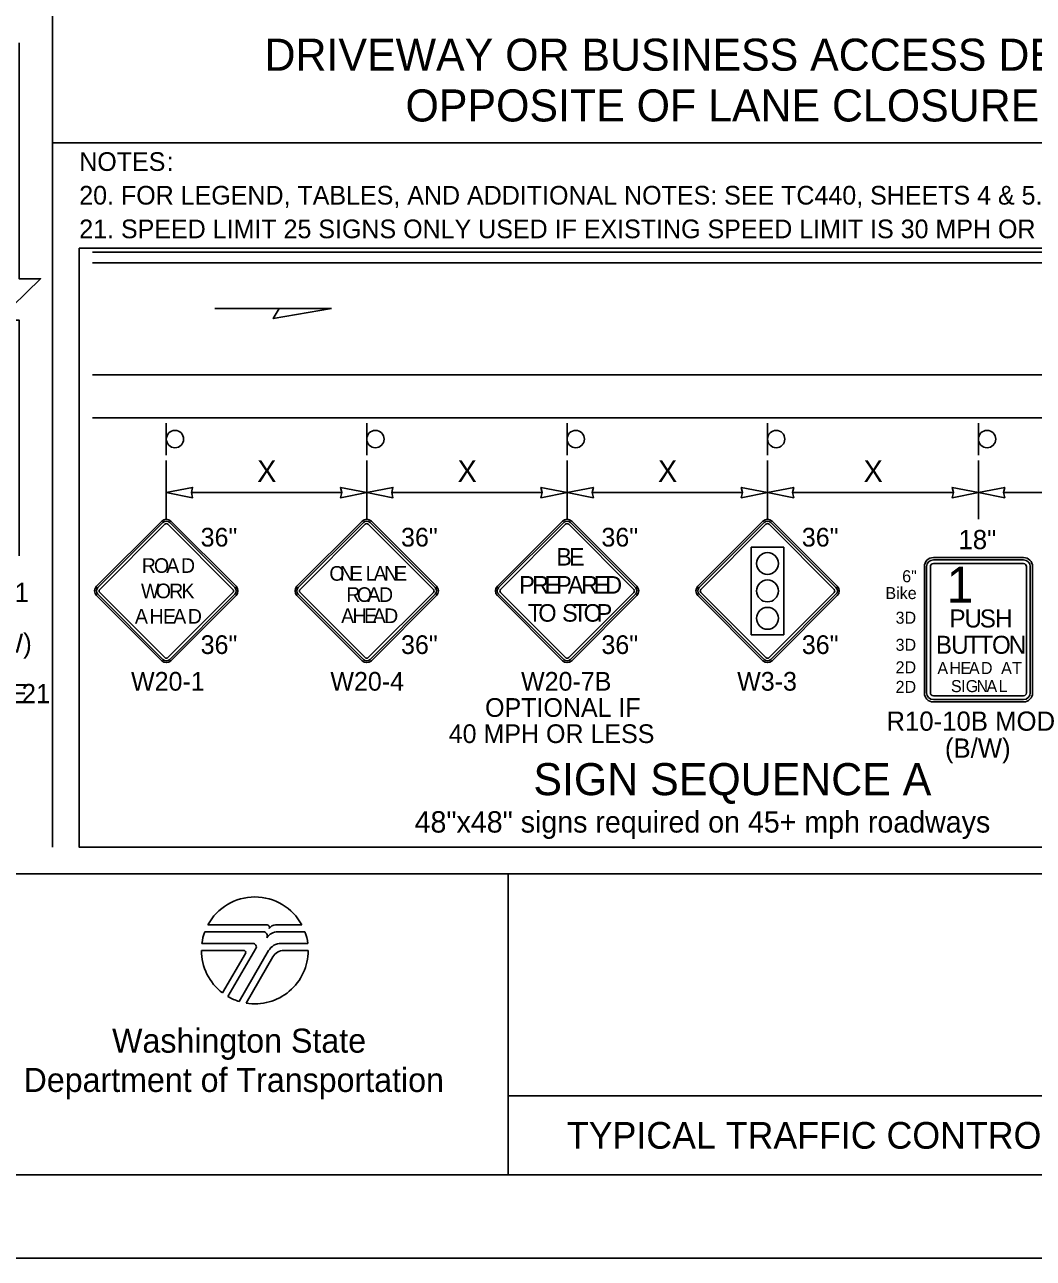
# Model space of a CAD drawing. Extents: x 99982 to 100176, y 99905 to 100011.
# Drawn here: x 100110.396 to 100114.171, y 99999.687 to 100004.304 of the extents above; entities that cross this region are included whole.
import ezdxf

# ---------------------------------------------------------------- set-up
doc = ezdxf.new("R2010")
doc.units = 0
for name, color, linetype in [('Default', 7, 'Continuous'), ('RD_ED_ShoulderPavedEdge', 7, 'Continuous'), ('RD_MK_LineDblYellowCenter', 7, 'Continuous'), ('RD_MK_LineEdgeWhite', 7, 'Continuous'), ('SH_DE_DetailHeading2Text', 7, 'Continuous'), ('SH_GI_GeneralNotesBodyText', 7, 'Continuous'), ('SH_GI_PlotLimits', 7, 'Continuous'), ('SH_GI_SheetBorder', 7, 'Continuous'), ('SH_GI_SheetTextInCells', 7, 'Continuous'), ('SH_GI_TitleBlockText', 7, 'Continuous'), ('SH_GI_WSDOTLogo', 7, 'Continuous'), ('TR_SN_ConstructionSigns', 7, 'Continuous'), ('TR_WZ_Sign', 7, 'Continuous'), ('TR_WZ_WorkZoneDetails', 7, 'Continuous'), ('TR_WZ_WorkZoneTextCurrent', 7, 'Continuous')]:
    doc.layers.add(name, color=color, linetype=linetype)

msp = doc.modelspace()

# ---------------------------------------------------------------- linework, layer by layer
at = {"layer": 'Default'}
for p, q in [((100113.1585, 100002.4462), (100112.9149, 100002.2026)), ((100113.4369, 100002.2026), (100113.1933, 100002.4462)), ((100112.9149, 100002.1678), (100113.1585, 100001.9241)), ((100113.1933, 100001.9241), (100113.4369, 100002.1678))]:
    msp.add_line(p, q, dxfattribs=at)
for centre, start, end in [((100113.1759, 100002.4288), 45, 135), ((100112.9323, 100002.1852), 135, 225), ((100113.4195, 100002.1852), 315, 45), ((100113.1759, 100001.9415), 225, 315)]:
    msp.add_arc(centre, 0.0246, start, end, dxfattribs=at)
at = {"layer": 'RD_ED_ShoulderPavedEdge'}
msp.add_line((100110.65, 100002.8334), (100115.6, 100002.8334), dxfattribs=at)
at = {"layer": 'RD_MK_LineDblYellowCenter'}
for p, q in [((100110.65, 100003.4534), (100114.9276, 100003.4534)), ((100110.65, 100003.4134), (100114.9776, 100003.4134))]:
    msp.add_line(p, q, dxfattribs=at)
at = {"layer": 'RD_MK_LineEdgeWhite'}
msp.add_line((100110.65, 100002.9934), (100114.9776, 100002.9934), dxfattribs=at)
at = {"layer": 'SH_GI_PlotLimits'}
msp.add_lwpolyline([(100099.0625, 99999.6875), (100116.0625, 99999.6875), (100116.0625, 100010.6875), (100099.0625, 100010.6875)], close=True, dxfattribs=at)
at = {"layer": 'SH_GI_SheetBorder'}
for p, q in [((100100, 100001.1259), (100115.75, 100001.1259)), ((100112.2055, 100001.1259), (100112.2055, 100000)), ((100112.2055, 100000.2955), (100115.2079, 100000.2955)), ((100100, 100000), (100115.75, 100000))]:
    msp.add_line(p, q, dxfattribs=at)
at = {"layer": 'SH_GI_WSDOTLogo'}
for p, q in [((100111.303, 100000.9354), (100111.0815, 100000.9354)), ((100111.433, 100000.9354), (100111.3351, 100000.9354)), ((100111.2894, 100000.9094), (100111.0697, 100000.9094)), ((100111.343, 100000.9094), (100111.3429, 100000.9094)), ((100111.4448, 100000.9094), (100111.343, 100000.9094)), ((100111.0572, 100000.84), (100111.2148, 100000.84)), ((100111.059, 100000.8661), (100111.2496, 100000.8661)), ((100111.222, 100000.8277), (100111.1364, 100000.6807)), ((100111.261, 100000.8464), (100111.1567, 100000.6672)), ((100111.1989, 100000.6487), (100111.3089, 100000.839)), ((100111.3558, 100000.8661), (100111.4555, 100000.8661)), ((100111.3655, 100000.8394), (100111.4572, 100000.8394)), ((100111.2244, 100000.6428), (100111.3242, 100000.8156))]:
    msp.add_line(p, q, dxfattribs=at)
for centre, radius, start, end in [((100111.2572, 100000.84), 0.2, 28.4787, 151.532), ((100111.303, 100000.9263), 0.00903, 329.8742, 90.0033), ((100111.3352, 100000.9066), 0.0287, 90.0072, 148.1676), ((100111.2572, 100000.84), 0.2, 159.696, 172.5057), ((100111.2894, 100000.8946), 0.0148, 327.8418, 89.9985), ((100111.3429, 100000.861), 0.0484, 89.9953, 147.8238), ((100111.2572, 100000.84), 0.2, 7.4943, 20.2941), ((100111.2572, 100000.84), 0.2, 179.9986, 232.8433), ((100111.2149, 100000.8318), 0.0082, 329.7436, 90), ((100111.2572, 100000.84), 0.2, 260.5455, 359.8086), ((100111.2497, 100000.853), 0.0131, 329.7683, 90), ((100111.3558, 100000.8119), 0.0542, 90, 149.9974), ((100111.3654, 100000.7918), 0.0476, 90, 150.0543), ((100111.2572, 100000.84), 0.2, 239.7929, 253.0448)]:
    msp.add_arc(centre, radius, start, end, dxfattribs=at)
at = {"layer": 'TR_SN_ConstructionSigns'}
for p, q in [((100110.9085, 100002.4462), (100110.6649, 100002.2026)), ((100110.6649, 100002.2026), (100110.9085, 100002.4462)), ((100110.9133, 100002.4413), (100110.6697, 100002.1977)), ((100111.1821, 100002.1977), (100110.9385, 100002.4413)), ((100111.1869, 100002.2026), (100110.9433, 100002.4462)), ((100110.9433, 100002.4462), (100111.1869, 100002.2026)), ((100111.6585, 100002.4462), (100111.4149, 100002.2026)), ((100111.4149, 100002.2026), (100111.6585, 100002.4462)), ((100111.6633, 100002.4413), (100111.4197, 100002.1977)), ((100111.9321, 100002.1977), (100111.6885, 100002.4413)), ((100111.9369, 100002.2026), (100111.6933, 100002.4462)), ((100111.6933, 100002.4462), (100111.9369, 100002.2026)), ((100112.4085, 100002.4462), (100112.1649, 100002.2026)), ((100112.1649, 100002.2026), (100112.4085, 100002.4462)), ((100112.4133, 100002.4413), (100112.1697, 100002.1977)), ((100112.6821, 100002.1977), (100112.4385, 100002.4413)), ((100112.6869, 100002.2026), (100112.4433, 100002.4462)), ((100112.4433, 100002.4462), (100112.6869, 100002.2026)), ((100112.9149, 100002.2026), (100113.1585, 100002.4462)), ((100113.1633, 100002.4413), (100112.9197, 100002.1977)), ((100113.4321, 100002.1977), (100113.1885, 100002.4413)), ((100113.1933, 100002.4462), (100113.4369, 100002.2026)), ((100110.6765, 100002.191), (100110.9201, 100002.4346)), ((100110.9317, 100002.4346), (100111.1753, 100002.191)), ((100111.4265, 100002.191), (100111.6701, 100002.4346)), ((100111.6817, 100002.4346), (100111.9253, 100002.191)), ((100112.1765, 100002.191), (100112.4201, 100002.4346)), ((100112.4317, 100002.4346), (100112.6753, 100002.191)), ((100112.9265, 100002.191), (100113.1701, 100002.4346)), ((100113.1817, 100002.4346), (100113.4253, 100002.191)), ((100113.2374, 100002.3492), (100113.1144, 100002.3492)), ((100113.1144, 100002.3492), (100113.1144, 100002.0211)), ((100113.2374, 100002.0211), (100113.2374, 100002.3492)), ((100113.7966, 100002.3099), (100114.1341, 100002.3099)), ((100114.1341, 100002.3099), (100113.7966, 100002.3099)), ((100114.1341, 100002.3099), (100113.7966, 100002.3099)), ((100113.7628, 100001.8036), (100113.7628, 100002.2761)), ((100113.7628, 100002.2761), (100113.7628, 100001.8036)), ((100113.7628, 100002.2761), (100113.7628, 100001.8036)), ((100113.7713, 100002.2761), (100113.7713, 100001.8036)), ((100113.7853, 100001.8036), (100113.7853, 100002.2761)), ((100114.1341, 100002.3015), (100113.7966, 100002.3015)), ((100113.7966, 100002.2874), (100114.1341, 100002.2874)), ((100114.1453, 100002.2761), (100114.1453, 100001.8036)), ((100114.1594, 100001.8036), (100114.1594, 100002.2761)), ((100114.1678, 100002.2761), (100114.1678, 100001.8036)), ((100114.1678, 100001.8036), (100114.1678, 100002.2761)), ((100114.1678, 100001.8036), (100114.1678, 100002.2761)), ((100110.6649, 100002.1678), (100110.9085, 100001.9241)), ((100110.9085, 100001.9241), (100110.6649, 100002.1678)), ((100110.6697, 100002.1726), (100110.9133, 100001.929)), ((100110.9201, 100001.9357), (100110.6765, 100002.1794)), ((100111.1753, 100002.1794), (100110.9317, 100001.9357)), ((100110.9385, 100001.929), (100111.1821, 100002.1726)), ((100110.9433, 100001.9241), (100111.1869, 100002.1678)), ((100111.1869, 100002.1678), (100110.9433, 100001.9241)), ((100111.4149, 100002.1678), (100111.6585, 100001.9241)), ((100111.6585, 100001.9241), (100111.4149, 100002.1678)), ((100111.4197, 100002.1726), (100111.6633, 100001.929)), ((100111.6701, 100001.9357), (100111.4265, 100002.1794)), ((100111.9253, 100002.1794), (100111.6817, 100001.9357)), ((100111.6885, 100001.929), (100111.9321, 100002.1726)), ((100111.6933, 100001.9241), (100111.9369, 100002.1678)), ((100111.9369, 100002.1678), (100111.6933, 100001.9241)), ((100112.1649, 100002.1678), (100112.4085, 100001.9241)), ((100112.4085, 100001.9241), (100112.1649, 100002.1678)), ((100112.1697, 100002.1726), (100112.4133, 100001.929)), ((100112.4201, 100001.9357), (100112.1765, 100002.1794)), ((100112.6753, 100002.1794), (100112.4317, 100001.9357)), ((100112.4385, 100001.929), (100112.6821, 100002.1726)), ((100112.4433, 100001.9241), (100112.6869, 100002.1678)), ((100112.6869, 100002.1678), (100112.4433, 100001.9241)), ((100113.1585, 100001.9241), (100112.9149, 100002.1678)), ((100112.9197, 100002.1726), (100113.1633, 100001.929)), ((100113.1701, 100001.9357), (100112.9265, 100002.1794)), ((100113.4253, 100002.1794), (100113.1817, 100001.9357)), ((100113.1885, 100001.929), (100113.4321, 100002.1726)), ((100113.4369, 100002.1678), (100113.1933, 100001.9241)), ((100113.1144, 100002.0211), (100113.2374, 100002.0211)), ((100114.1341, 100001.7924), (100113.7966, 100001.7924)), ((100113.7966, 100001.7783), (100114.1341, 100001.7783)), ((100114.1341, 100001.7699), (100113.7966, 100001.7699)), ((100113.7966, 100001.7699), (100114.1341, 100001.7699)), ((100113.7966, 100001.7699), (100114.1341, 100001.7699))]:
    msp.add_line(p, q, dxfattribs=at)
for centre in [(100113.1759, 100002.2877), (100113.1759, 100002.2877), (100113.1759, 100002.1852), (100113.1759, 100002.1852), (100113.1759, 100002.0826), (100113.1759, 100002.0826)]:
    msp.add_circle(centre, 0.041, dxfattribs=at)
for centre, radius, start, end in [((100110.9259, 100002.4288), 0.0246, 45, 135), ((100110.9259, 100002.4288), 0.0246, 45, 135), ((100110.9259, 100002.4288), 0.0178, 45, 135), ((100111.6759, 100002.4288), 0.0246, 45, 135), ((100111.6759, 100002.4288), 0.0246, 45, 135), ((100111.6759, 100002.4288), 0.0178, 45, 135), ((100112.4259, 100002.4288), 0.0246, 45, 135), ((100112.4259, 100002.4288), 0.0246, 45, 135), ((100112.4259, 100002.4288), 0.0178, 45, 135), ((100113.1759, 100002.4288), 0.0246, 45, 135), ((100113.1759, 100002.4288), 0.0178, 45, 135), ((100110.9259, 100002.4288), 0.0082, 45, 135), ((100111.6759, 100002.4288), 0.0082, 45, 135), ((100112.4259, 100002.4288), 0.0082, 45, 135), ((100113.1759, 100002.4288), 0.0082, 45, 135), ((100113.7966, 100002.2761), 0.0338, 90, 180), ((100113.7966, 100002.2761), 0.0338, 90, 180), ((100113.7966, 100002.2761), 0.0338, 90, 180), ((100114.1341, 100002.2761), 0.0338, 0, 90), ((100114.1341, 100002.2761), 0.0338, 0, 90), ((100114.1341, 100002.2761), 0.0338, 0, 90), ((100113.7966, 100002.2761), 0.0253, 90, 180), ((100113.7966, 100002.2761), 0.0112, 90, 180), ((100114.1341, 100002.2761), 0.0253, 0, 90), ((100114.1341, 100002.2761), 0.0112, 0, 90), ((100110.6823, 100002.1852), 0.0246, 135, 225), ((100110.6823, 100002.1852), 0.0246, 135, 225), ((100110.6823, 100002.1852), 0.0178, 135, 225), ((100110.6823, 100002.1852), 0.0082, 135, 225), ((100111.1695, 100002.1852), 0.0082, 315, 45), ((100111.1695, 100002.1852), 0.0178, 315, 45), ((100111.1695, 100002.1852), 0.0246, 315, 45), ((100111.1695, 100002.1852), 0.0246, 315, 45), ((100111.4323, 100002.1852), 0.0246, 135, 225), ((100111.4323, 100002.1852), 0.0246, 135, 225), ((100111.4323, 100002.1852), 0.0178, 135, 225), ((100111.4323, 100002.1852), 0.0082, 135, 225), ((100111.9195, 100002.1852), 0.0082, 315, 45), ((100111.9195, 100002.1852), 0.0178, 315, 45), ((100111.9195, 100002.1852), 0.0246, 315, 45), ((100111.9195, 100002.1852), 0.0246, 315, 45), ((100112.1823, 100002.1852), 0.0246, 135, 225), ((100112.1823, 100002.1852), 0.0246, 135, 225), ((100112.1823, 100002.1852), 0.0178, 135, 225), ((100112.1823, 100002.1852), 0.0082, 135, 225), ((100112.6695, 100002.1852), 0.0082, 315, 45), ((100112.6695, 100002.1852), 0.0178, 315, 45), ((100112.6695, 100002.1852), 0.0246, 315, 45), ((100112.6695, 100002.1852), 0.0246, 315, 45), ((100112.9323, 100002.1852), 0.0246, 135, 225), ((100112.9323, 100002.1852), 0.0178, 135, 225), ((100112.9323, 100002.1852), 0.0082, 135, 225), ((100113.4195, 100002.1852), 0.0082, 315, 45), ((100113.4195, 100002.1852), 0.0178, 315, 45), ((100113.4195, 100002.1852), 0.0246, 315, 45), ((100110.9259, 100001.9415), 0.0082, 225, 315), ((100111.6759, 100001.9415), 0.0082, 225, 315), ((100112.4259, 100001.9415), 0.0082, 225, 315), ((100113.1759, 100001.9415), 0.0082, 225, 315), ((100110.9259, 100001.9415), 0.0246, 225, 315), ((100110.9259, 100001.9415), 0.0246, 225, 315), ((100110.9259, 100001.9415), 0.0178, 225, 315), ((100111.6759, 100001.9415), 0.0246, 225, 315), ((100111.6759, 100001.9415), 0.0246, 225, 315), ((100111.6759, 100001.9415), 0.0178, 225, 315), ((100112.4259, 100001.9415), 0.0246, 225, 315), ((100112.4259, 100001.9415), 0.0246, 225, 315), ((100112.4259, 100001.9415), 0.0178, 225, 315), ((100113.1759, 100001.9415), 0.0246, 225, 315), ((100113.1759, 100001.9415), 0.0178, 225, 315), ((100113.7966, 100001.8036), 0.0338, 180, 270), ((100113.7966, 100001.8036), 0.0338, 180, 270), ((100113.7966, 100001.8036), 0.0338, 180, 270), ((100113.7966, 100001.8036), 0.0253, 180, 270), ((100113.7966, 100001.8036), 0.0112, 180, 270), ((100114.1341, 100001.8036), 0.0338, 270, 0), ((100114.1341, 100001.8036), 0.0338, 270, 0), ((100114.1341, 100001.8036), 0.0253, 270, 0), ((100114.1341, 100001.8036), 0.0112, 270, 0), ((100114.1341, 100001.8036), 0.0338, 270, 0)]:
    msp.add_arc(centre, radius, start, end, dxfattribs=at)
at = {"layer": 'TR_WZ_Sign'}
for p, q in [((100110.9259, 100002.6933), (100110.9259, 100002.8134)), ((100111.6759, 100002.6933), (100111.6759, 100002.8134)), ((100112.4259, 100002.6933), (100112.4259, 100002.8134)), ((100113.1759, 100002.6933), (100113.1759, 100002.8134)), ((100113.9652, 100002.6933), (100113.9652, 100002.8134))]:
    msp.add_line(p, q, dxfattribs=at)
for centre in [(100110.9583, 100002.7534), (100110.9583, 100002.7534), (100111.7083, 100002.7534), (100111.7083, 100002.7534), (100112.4583, 100002.7534), (100112.4583, 100002.7534), (100113.2083, 100002.7534), (100113.2083, 100002.7534), (100113.9976, 100002.7534), (100113.9976, 100002.7534)]:
    msp.add_circle(centre, 0.0324, dxfattribs=at)
at = {"layer": 'TR_WZ_WorkZoneDetails'}
for p, q in [((100110.5, 100010.275), (100110.5, 100001.2259)), ((100115.75, 100003.862), (100110.5, 100003.862)), ((100111.3482, 100003.2427), (100111.1071, 100003.2427)), ((100110.9259, 100002.6734), (100110.9259, 100002.4534)), ((100111.6759, 100002.6734), (100111.6759, 100002.4534)), ((100112.4259, 100002.6734), (100112.4259, 100002.4534)), ((100113.1759, 100002.6734), (100113.1759, 100002.4534)), ((100113.9652, 100002.6734), (100113.9652, 100002.4534)), ((100111.5822, 100002.5534), (100111.0196, 100002.5534)), ((100112.3322, 100002.5534), (100111.7696, 100002.5534)), ((100113.0822, 100002.5534), (100112.5196, 100002.5534)), ((100113.8714, 100002.5534), (100113.2696, 100002.5534)), ((100114.8588, 100002.5534), (100114.0589, 100002.5534))]:
    msp.add_line(p, q, dxfattribs=at)
msp.add_lwpolyline([(100110.375, 100002.3159), (100110.375, 100003.1985), (100110.295, 100003.1985), (100110.455, 100003.3533), (100110.375, 100003.3533), (100110.375, 100004.2359)], dxfattribs=at)
for points in [[(100111.5447, 100003.2427), (100111.3259, 100003.2041), (100111.3482, 100003.2427)], [(100110.9259, 100002.5534), (100111.0242, 100002.5727), (100111.0196, 100002.5534), (100111.0242, 100002.5341)], [(100111.6759, 100002.5534), (100111.5776, 100002.5727), (100111.5822, 100002.5534), (100111.5776, 100002.5341)], [(100111.6759, 100002.5534), (100111.7742, 100002.5727), (100111.7696, 100002.5534), (100111.7742, 100002.5341)], [(100112.4259, 100002.5534), (100112.3276, 100002.5727), (100112.3322, 100002.5534), (100112.3276, 100002.5341)], [(100112.4259, 100002.5534), (100112.5242, 100002.5727), (100112.5196, 100002.5534), (100112.5242, 100002.5341)], [(100113.1759, 100002.5534), (100113.0776, 100002.5727), (100113.0822, 100002.5534), (100113.0776, 100002.5341)], [(100113.1759, 100002.5534), (100113.2742, 100002.5727), (100113.2696, 100002.5534), (100113.2742, 100002.5341)], [(100113.9652, 100002.5534), (100113.8669, 100002.5727), (100113.8714, 100002.5534), (100113.8669, 100002.5341)], [(100113.9652, 100002.5534), (100114.0635, 100002.5727), (100114.0589, 100002.5534), (100114.0635, 100002.5341)]]:
    msp.add_lwpolyline(points, close=True, dxfattribs=at)
at = {"layer": 'TR_WZ_WorkZoneTextCurrent'}
msp.add_lwpolyline([(100110.6, 100003.4685), (100115.65, 100003.4685), (100115.65, 100001.2259), (100110.6, 100001.2259)], close=True, dxfattribs=at)

# ---------------------------------------------------------------- texts
at = {"layer": 'SH_DE_DetailHeading2Text'}
for s, p in [('DRIVEWAY OR BUSINESS ACCESS DETAIL', (100111.2936, 100004.132)), ('OPPOSITE OF LANE CLOSURE', (100111.8211, 100003.942)), ('SIGN SEQUENCE A', (100112.2998, 100001.4208))]:
    msp.add_text(s, height=0.12, rotation=360, dxfattribs=at).set_placement(p)
at = {"layer": 'SH_GI_GeneralNotesBodyText'}
for s, p in [('NOTES', (100110.6, 100003.757)), (':', (100110.9275, 100003.757)), ('20. FOR LEGEND, TABLES, AND ADDITIONAL NOTES: SEE TC440, SHEETS 4 & 5.', (100110.6, 100003.631)), ('21. SPEED LIMIT 25 SIGNS ONLY USED IF EXISTING SPEED LIMIT IS 30 MPH OR HIGHER.', (100110.6, 100003.505))]:
    msp.add_text(s, height=0.07, rotation=360, dxfattribs=at).set_placement(p)
at = {"layer": 'SH_GI_SheetTextInCells'}
for s, p in [('Washington State', (100110.7229, 100000.4571)), ('Department of Transportation', (100110.3916, 100000.3101))]:
    msp.add_text(s, height=0.090072, dxfattribs=at).set_placement(p)
at = {"layer": 'SH_GI_TitleBlockText'}
msp.add_text('TYPICAL TRAFFIC CONTROL PLANS', height=0.1, dxfattribs=at).set_placement((100112.4251, 100000.0977))
at = {"layer": 'TR_SN_ConstructionSigns'}
for s, height, p in [('36"', 0.07, (100111.0543, 100002.3512)), ('36"', 0.07, (100111.8043, 100002.3512)), ('36"', 0.07, (100112.5543, 100002.3512)), ('36"', 0.07, (100113.3043, 100002.3512)), ('18"', 0.072, (100113.8906, 100002.3414)), ('36"', 0.07, (100111.0543, 100001.9491)), ('36"', 0.07, (100111.8043, 100001.9491)), ('36"', 0.07, (100112.5543, 100001.9491)), ('36"', 0.07, (100113.3043, 100001.9491)), ('W20-1', 0.07, (100110.7938, 100001.8119)), ('W20-4', 0.07, (100111.5399, 100001.8119)), ('W20-7B', 0.07, (100112.2535, 100001.8119)), ('W3-3', 0.07, (100113.0623, 100001.8119)), ('OPTIONAL IF', 0.07, (100112.1188, 100001.7139)), ('R10-10B MOD', 0.072, (100113.6209, 100001.6619)), ('40 MPH OR LESS', 0.07, (100111.9827, 100001.6159)), ('(B/W)', 0.072, (100113.8398, 100001.5611))]:
    msp.add_text(s, height=height, rotation=360, dxfattribs=at).set_placement(p)
for s, height, p in [('R', 0.0547, (100110.834, 100002.2528)), ('O', 0.0547, (100110.8796, 100002.2528)), ('A', 0.0547, (100110.9257, 100002.2528)), ('D', 0.0547, (100110.9806, 100002.2528)), ('B', 0.0656, (100112.3854, 100002.2801)), ('E', 0.0656, (100112.4329, 100002.2801)), ('O', 0.0547, (100111.5361, 100002.2234)), ('N', 0.0547, (100111.5747, 100002.2234)), ('E', 0.0547, (100111.6123, 100002.2234)), ('L', 0.0547, (100111.672, 100002.2234)), ('A', 0.0547, (100111.7018, 100002.2234)), ('N', 0.0547, (100111.7413, 100002.2234)), ('E', 0.0547, (100111.7789, 100002.2234)), ('6"', 0.045, (100113.6799, 100002.2176)), ('1', 0.135, (100113.8463, 100002.1411)), ('W', 0.0547, (100110.8311, 100002.1578)), ('O', 0.0547, (100110.8864, 100002.1578)), ('R', 0.0547, (100110.9365, 100002.1578)), ('K', 0.0547, (100110.9824, 100002.1578)), ('P', 0.0656, (100112.2466, 100002.1751)), ('R', 0.0656, (100112.2949, 100002.1751)), ('E', 0.0656, (100112.3415, 100002.1751)), ('P', 0.0656, (100112.3848, 100002.1751)), ('A', 0.0656, (100112.4285, 100002.1751)), ('R', 0.0656, (100112.4786, 100002.1751)), ('E', 0.0656, (100112.5251, 100002.1751)), ('D', 0.0656, (100112.5684, 100002.1751)), ('R', 0.0547, (100111.5993, 100002.1441)), ('O', 0.0547, (100111.639, 100002.1441)), ('A', 0.0547, (100111.6784, 100002.1441)), ('D', 0.0547, (100111.7218, 100002.1441)), ('Bike', 0.045, (100113.6171, 100002.1546)), ('A', 0.0547, (100111.5802, 100002.0648)), ('H', 0.0547, (100111.6228, 100002.0648)), ('E', 0.0547, (100111.6655, 100002.0648)), ('A', 0.0547, (100111.6983, 100002.0648)), ('D', 0.0547, (100111.741, 100002.0648)), ('T', 0.0656, (100112.2787, 100002.0701)), ('O', 0.0656, (100112.3182, 100002.0701)), ('S', 0.0656, (100112.4069, 100002.0701)), ('T', 0.0656, (100112.4482, 100002.0701)), ('O', 0.0656, (100112.4876, 100002.0701)), ('P', 0.0656, (100112.5364, 100002.0701)), ('A', 0.0547, (100110.8083, 100002.0629)), ('H', 0.0547, (100110.863, 100002.0629)), ('E', 0.0547, (100110.9133, 100002.0629)), ('A', 0.0547, (100110.9516, 100002.0629)), ('D', 0.0547, (100111.0063, 100002.0629)), ('3D', 0.045, (100113.6552, 100002.0624)), ('P', 0.0675, (100113.857, 100002.0483)), ('U', 0.0675, (100113.913, 100002.0483)), ('S', 0.0675, (100113.9704, 100002.0483)), ('H', 0.0675, (100114.0278, 100002.0483)), ('3D', 0.045, (100113.6552, 100001.9611)), ('B', 0.0675, (100113.806, 100001.9499)), ('U', 0.0675, (100113.8634, 100001.9499)), ('T', 0.0675, (100113.9194, 100001.9499)), ('T', 0.0675, (100113.9653, 100001.9499)), ('O', 0.0675, (100114.016, 100001.9499)), ('N', 0.0675, (100114.0787, 100001.9499)), ('2D', 0.045, (100113.6552, 100001.8768)), ('A', 0.045, (100113.8117, 100001.874)), ('H', 0.045, (100113.8567, 100001.874)), ('E', 0.045, (100113.8981, 100001.874)), ('A', 0.045, (100113.9296, 100001.874)), ('D', 0.045, (100113.9746, 100001.874)), ('A', 0.045, (100114.0502, 100001.874)), ('T', 0.045, (100114.0911, 100001.874)), ('2D', 0.045, (100113.6552, 100001.8036)), ('S', 0.045, (100113.8623, 100001.8065)), ('I', 0.045, (100113.9005, 100001.8065)), ('G', 0.045, (100113.9176, 100001.8065)), ('N', 0.045, (100113.9581, 100001.8065)), ('A', 0.045, (100113.9955, 100001.8065)), ('L', 0.045, (100114.0405, 100001.8065))]:
    msp.add_text(s, height=height, dxfattribs=at).set_placement(p)
at = {"layer": 'TR_WZ_WorkZoneDetails'}
for s, p in [('R2-1', (100110.2029, 100002.1439)), ('(B/W)', (100110.1764, 100001.9538)), ('NOTE', (100110.1384, 100001.765)), ('21', (100110.3847, 100001.765))]:
    msp.add_text(s, height=0.072, rotation=360, dxfattribs=at).set_placement(p)
at = {"layer": 'TR_WZ_WorkZoneTextCurrent'}
for p in [(100111.2662, 100002.5934), (100112.0162, 100002.5934), (100112.7662, 100002.5934), (100113.5358, 100002.5934)]:
    msp.add_text('X', height=0.08, rotation=360, dxfattribs=at).set_placement(p)
msp.add_text('48"x48" signs required on 45+ mph roadways', height=0.08, dxfattribs=at).set_placement((100111.8551, 100001.2808))

doc.saveas('drawing.dxf')
